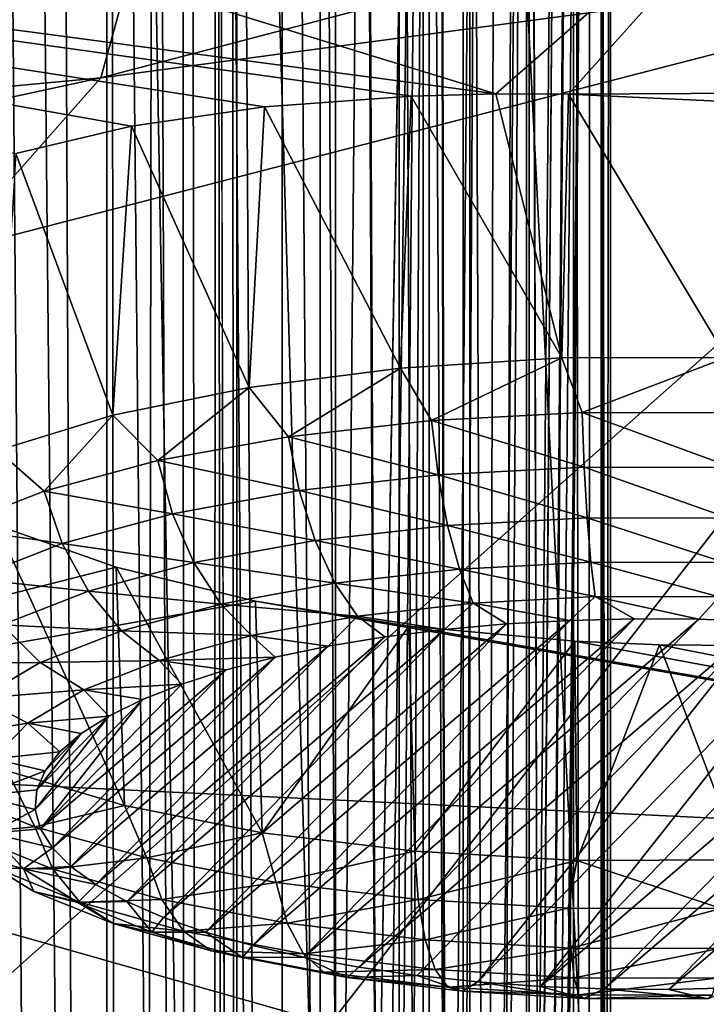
# Model space of a CAD drawing. Header units: millimetres. Extents: x -24 to 24, y 0 to 188.
# Tile 264 of 460: x 14.709 to 15.628, y 131.348 to 132.666. Entities that reach past the tile are written whole.
import ezdxf

# ---------------------------------------------------------------- set-up
doc = ezdxf.new("R2010")
doc.units = ezdxf.units.MM
doc.header["$LTSCALE"] = 58.620611
for name, color, linetype in [('13', 7, 'CONTINUOUS'), ('147', 7, 'CONTINUOUS'), ('148', 7, 'CONTINUOUS'), ('158', 7, 'CONTINUOUS'), ('159', 7, 'CONTINUOUS'), ('194', 7, 'CONTINUOUS'), ('197', 7, 'CONTINUOUS'), ('201', 7, 'CONTINUOUS'), ('216', 7, 'CONTINUOUS'), ('239', 7, 'CONTINUOUS'), ('245', 7, 'CONTINUOUS'), ('279', 7, 'CONTINUOUS'), ('31', 7, 'CONTINUOUS'), ('310', 7, 'CONTINUOUS'), ('311', 7, 'CONTINUOUS'), ('312', 7, 'CONTINUOUS'), ('313', 7, 'CONTINUOUS'), ('314', 7, 'CONTINUOUS'), ('39', 7, 'CONTINUOUS'), ('47', 7, 'CONTINUOUS'), ('59', 7, 'CONTINUOUS')]:
    doc.layers.add(name, color=color, linetype=linetype)

msp = doc.modelspace()

# ---------------------------------------------------------------- linework, layer by layer
at = {"layer": '13', "color": 7, "linetype": 'CONTINUOUS'}
for points in [[(14.853, 114.6219, 114.4251), (14.6731, 135.889, 107.7196), (14.6715, 114.1531, 114.5729), (14.853, 114.6219, 114.4251)], [(14.7576, 135.7629, 107.7594), (14.6731, 135.889, 107.7196), (14.853, 114.6219, 114.4251), (14.7576, 135.7629, 107.7594)], [(14.8303, 135.6302, 107.8013), (14.7576, 135.7629, 107.7594), (14.853, 114.6219, 114.4251), (14.8303, 135.6302, 107.8013)], [(14.8906, 135.4918, 107.8449), (14.8303, 135.6302, 107.8013), (14.853, 114.6219, 114.4251), (14.8906, 135.4918, 107.8449)], [(14.9633, 115.1105, 114.2711), (14.8906, 135.4918, 107.8449), (14.853, 114.6219, 114.4251), (14.9633, 115.1105, 114.2711)], [(14.9381, 135.3487, 107.89), (14.8906, 135.4918, 107.8449), (14.9633, 115.1105, 114.2711), (14.9381, 135.3487, 107.89)], [(14.9723, 135.2018, 107.9363), (14.9381, 135.3487, 107.89), (14.9633, 115.1105, 114.2711), (14.9723, 135.2018, 107.9363)], [(15, 115.6066, 114.1147), (14.9723, 135.2018, 107.9363), (14.9633, 115.1105, 114.2711), (15, 115.6066, 114.1147)], [(15, 115.6066, 114.1147), (15, 125.2575, 111.0717), (14.9723, 135.2018, 107.9363), (15, 115.6066, 114.1147)], [(14.993, 135.0526, 107.9834), (14.9723, 135.2018, 107.9363), (15, 125.2575, 111.0717), (14.993, 135.0526, 107.9834)], [(15, 134.9025, 108.0307), (14.993, 135.0526, 107.9834), (15, 125.2575, 111.0717), (15, 134.9025, 108.0307)]]:
    msp.add_3dface(points, dxfattribs=at)
at = {"layer": '147', "color": 7, "linetype": 'CONTINUOUS'}
for points in [[(3.8385, 132.9542, 109.1693), (15.1798, 135.0401, 108.5116), (5.0432, 132.4796, 109.3189), (3.8385, 132.9542, 109.1693)], [(5.0432, 132.4796, 109.3189), (15.1798, 135.0401, 108.5116), (6.1847, 131.8796, 109.5081), (5.0432, 132.4796, 109.3189)], [(6.1847, 131.8796, 109.5081), (15.1798, 135.0401, 108.5116), (7.2488, 131.1618, 109.7344), (6.1847, 131.8796, 109.5081)], [(15.1798, 135.0401, 108.5116), (15.092, 125.4456, 111.5367), (7.2488, 131.1618, 109.7344), (15.1798, 135.0401, 108.5116)]]:
    msp.add_3dface(points, dxfattribs=at)
at = {"layer": '148', "color": 7, "linetype": 'CONTINUOUS'}
for points in [[(15.3028, 115.7859, 114.8969), (15.2926, 115.7627, 114.8229), (15.4798, 135.128, 108.7984), (15.3028, 115.7859, 114.8969)], [(15.4798, 135.128, 108.7984), (15.2926, 115.7627, 114.8229), (15.4696, 135.1048, 108.7246), (15.4798, 135.128, 108.7984)], [(15.4696, 135.1048, 108.7246), (15.2926, 115.7627, 114.8229), (15.4397, 135.0833, 108.6554), (15.4696, 135.1048, 108.7246)], [(15.2926, 115.7627, 114.8229), (15.2626, 115.7412, 114.7537), (15.4397, 135.0833, 108.6554), (15.2926, 115.7627, 114.8229)], [(15.4397, 135.0833, 108.6554), (15.2626, 115.7412, 114.7537), (15.392, 135.065, 108.596), (15.4397, 135.0833, 108.6554)], [(15.2626, 115.7412, 114.7537), (15.2148, 115.7229, 114.6943), (15.392, 135.065, 108.596), (15.2626, 115.7412, 114.7537)], [(15.392, 135.065, 108.596), (15.2148, 115.7229, 114.6943), (15.3299, 135.0511, 108.5503), (15.392, 135.065, 108.596)], [(15.2148, 115.7229, 114.6943), (15.1526, 115.709, 114.6487), (15.3299, 135.0511, 108.5503), (15.2148, 115.7229, 114.6943)], [(15.3299, 135.0511, 108.5503), (15.1526, 115.709, 114.6487), (15.2574, 135.0427, 108.5215), (15.3299, 135.0511, 108.5503)], [(15.0028, 115.6982, 114.61), (15.092, 125.4456, 111.5367), (15.2574, 135.0427, 108.5215), (15.0028, 115.6982, 114.61)], [(15.0802, 115.7006, 114.6199), (15.0028, 115.6982, 114.61), (15.2574, 135.0427, 108.5215), (15.0802, 115.7006, 114.6199)], [(15.1526, 115.709, 114.6487), (15.0802, 115.7006, 114.6199), (15.2574, 135.0427, 108.5215), (15.1526, 115.709, 114.6487)], [(15.092, 125.4456, 111.5367), (15.1798, 135.0401, 108.5116), (15.2574, 135.0427, 108.5215), (15.092, 125.4456, 111.5367)]]:
    msp.add_3dface(points, dxfattribs=at)
at = {"layer": '158', "color": 7, "linetype": 'CONTINUOUS'}
for points in [[(15.3028, 115.7859, 114.8969), (15.4816, 141.2475, 127.525), (15.4816, 163.3486, 197.6208), (15.3028, 115.7859, 114.8969)], [(15.3922, 153.5887, 200.7292), (15.3028, 115.7859, 114.8969), (15.4816, 163.3486, 197.6208), (15.3922, 153.5887, 200.7292)], [(15.3028, 143.8288, 203.8377), (15.3028, 115.7859, 114.8969), (15.3922, 153.5887, 200.7292), (15.3028, 143.8288, 203.8377)], [(15.4816, 141.2475, 127.525), (15.3028, 115.7859, 114.8969), (15.4811, 138.4587, 118.8701), (15.4816, 141.2475, 127.525)], [(15.3028, 115.7859, 114.8969), (15.481, 138.2388, 118.2007), (15.4811, 138.4587, 118.8701), (15.3028, 115.7859, 114.8969)], [(15.3028, 115.7859, 114.8969), (15.4798, 135.128, 108.7984), (15.481, 138.2388, 118.2007), (15.3028, 115.7859, 114.8969)]]:
    msp.add_3dface(points, dxfattribs=at)
at = {"layer": '159', "color": 7, "linetype": 'CONTINUOUS'}
for points in [[(15.3028, 115.7859, 114.8969), (15.3028, 143.8288, 203.8377), (15.2588, 143.2967, 204.0054), (15.3028, 115.7859, 114.8969)], [(15.1339, 142.7647, 204.1732), (15.2573, 115.2448, 115.0676), (15.2573, 143.2877, 204.0083), (15.1339, 142.7647, 204.1732)], [(15.2573, 143.2877, 204.0083), (15.3028, 115.7859, 114.8969), (15.2588, 143.2967, 204.0054), (15.2573, 143.2877, 204.0083)], [(15.2573, 115.2448, 115.0676), (15.3028, 115.7859, 114.8969), (15.2573, 143.2877, 204.0083), (15.2573, 115.2448, 115.0676)], [(14.9282, 142.25, 204.3355), (15.1318, 114.7152, 115.2345), (15.1318, 142.7581, 204.1753), (14.9282, 142.25, 204.3355)], [(15.1318, 142.7581, 204.1753), (15.2573, 115.2448, 115.0676), (15.1339, 142.7647, 204.1732), (15.1318, 142.7581, 204.1753)], [(15.1318, 114.7152, 115.2345), (15.2573, 115.2448, 115.0676), (15.1318, 142.7581, 204.1753), (15.1318, 114.7152, 115.2345)], [(14.6522, 141.7764, 204.4848), (14.9287, 114.2081, 115.3944), (14.9282, 142.25, 204.3355), (14.6522, 141.7764, 204.4848)], [(14.9287, 114.2081, 115.3944), (15.1318, 114.7152, 115.2345), (14.9282, 142.25, 204.3355), (14.9287, 114.2081, 115.3944)], [(14.6522, 113.7335, 115.5441), (14.9287, 114.2081, 115.3944), (14.6522, 141.7764, 204.4848), (14.6522, 113.7335, 115.5441)]]:
    msp.add_3dface(points, dxfattribs=at)
at = {"layer": '194', "color": 7, "linetype": 'CONTINUOUS'}
for points in [[(14.6113, 132.3546, 215.6202), (16.2599, 132.7809, 216.9724), (14.1657, 130.9161, 217.383), (14.6113, 132.3546, 215.6202)], [(14.1657, 130.9161, 217.383), (16.2599, 132.7809, 216.9724), (14.9703, 131.1227, 218.0381), (14.1657, 130.9161, 217.383)], [(14.9703, 131.1227, 218.0381), (16.2599, 132.7809, 216.9724), (15.7417, 131.3404, 218.7287), (14.9703, 131.1227, 218.0381)]]:
    msp.add_3dface(points, dxfattribs=at)
at = {"layer": '197', "color": 7, "linetype": 'CONTINUOUS'}
for points in [[(15.6381, 131.1543, 218.9941), (17.0585, 131.619, 220.4679), (15.4939, 131.0103, 219.2631), (15.6381, 131.1543, 218.9941)], [(15.4939, 131.0103, 219.2631), (17.0585, 131.619, 220.4679), (16.8937, 131.4702, 220.7217), (15.4939, 131.0103, 219.2631)]]:
    msp.add_3dface(points, dxfattribs=at)
at = {"layer": '201', "color": 7, "linetype": 'CONTINUOUS'}
for points in [[(16.4908, 133.0275, 216.9359), (16.2599, 132.7809, 216.9724), (14.8181, 132.5883, 215.5431), (16.4908, 133.0275, 216.9359)], [(16.4908, 133.0275, 216.9359), (14.8181, 132.5883, 215.5431), (14.8811, 132.8168, 215.3959), (16.4908, 133.0275, 216.9359)], [(14.8811, 132.8168, 215.3959), (14.8181, 132.5883, 215.5431), (13.073, 132.4247, 214.1524), (14.8811, 132.8168, 215.3959)], [(14.8811, 132.8168, 215.3959), (13.073, 132.4247, 214.1524), (13.1201, 132.6734, 214.0339), (14.8811, 132.8168, 215.3959)], [(16.2599, 132.7809, 216.9724), (14.6113, 132.3546, 215.6202), (14.8181, 132.5883, 215.5431), (16.2599, 132.7809, 216.9724)], [(14.8181, 132.5883, 215.5431), (14.6113, 132.3546, 215.6202), (13.0168, 132.1979, 214.3048), (14.8181, 132.5883, 215.5431)], [(14.8181, 132.5883, 215.5431), (13.0168, 132.1979, 214.3048), (13.073, 132.4247, 214.1524), (14.8181, 132.5883, 215.5431)]]:
    msp.add_3dface(points, dxfattribs=at)
at = {"layer": '216', "color": 7, "linetype": 'CONTINUOUS'}
msp.add_3dface([(15.4939, 131.0103, 219.2631), (16.8937, 131.4702, 220.7217), (15.9764, 131.1261, 219.9479), (15.4939, 131.0103, 219.2631)], dxfattribs=at)
at = {"layer": '239', "color": 7, "linetype": 'CONTINUOUS'}
msp.add_3dface([(16.8806, 131.5046, 222.5287), (15.8148, 130.783, 222.2739), (15.626, 130.9271, 222.143), (16.8806, 131.5046, 222.5287)], dxfattribs=at)
at = {"layer": '245', "color": 7, "linetype": 'CONTINUOUS'}
for points in [[(16.8806, 131.5046, 222.5287), (15.626, 130.9271, 222.143), (16.4267, 131.4015, 221.2057), (16.8806, 131.5046, 222.5287)], [(14.3748, 130.4138, 221.7386), (14.5949, 130.5305, 221.4865), (16.4267, 131.4015, 221.2057), (14.3748, 130.4138, 221.7386)], [(15.626, 130.9271, 222.143), (14.3748, 130.4138, 221.7386), (16.4267, 131.4015, 221.2057), (15.626, 130.9271, 222.143)], [(14.5949, 130.5305, 221.4865), (14.8136, 130.6506, 221.2348), (16.4267, 131.4015, 221.2057), (14.5949, 130.5305, 221.4865)], [(16.4267, 131.4015, 221.2057), (14.8136, 130.6506, 221.2348), (15.5376, 131.0785, 220.392), (16.4267, 131.4015, 221.2057)], [(16.4267, 131.4015, 221.2057), (15.5376, 131.0785, 220.392), (15.7578, 131.2182, 220.1326), (16.4267, 131.4015, 221.2057)]]:
    msp.add_3dface(points, dxfattribs=at)
at = {"layer": '279', "color": 7, "linetype": 'CONTINUOUS'}
for points in [[(12.8809, 133.3246, 230.4935), (12.4173, 132.9565, 229.3261), (15.3464, 132.5666, 228.8592), (12.8809, 133.3246, 230.4935)], [(15.801, 132.9649, 230.1228), (12.8809, 133.3246, 230.4935), (15.3464, 132.5666, 228.8592), (15.801, 132.9649, 230.1228)], [(15.801, 132.9649, 230.1228), (15.3464, 132.5666, 228.8592), (15.4437, 132.5662, 228.8732), (15.801, 132.9649, 230.1228)], [(18.5647, 132.583, 229.205), (15.801, 132.9649, 230.1228), (15.4437, 132.5662, 228.8732), (18.5647, 132.583, 229.205)], [(15.3464, 132.5666, 228.8592), (12.4173, 132.9565, 229.3261), (15.2333, 132.5638, 228.8326), (15.3464, 132.5666, 228.8592)], [(15.2333, 132.5638, 228.8326), (12.4173, 132.9565, 229.3261), (15.037, 132.5494, 228.7575), (15.2333, 132.5638, 228.8326)], [(15.037, 132.5494, 228.7575), (12.4173, 132.9565, 229.3261), (14.8592, 132.5236, 228.651), (15.037, 132.5494, 228.7575)], [(14.8592, 132.5236, 228.651), (12.4173, 132.9565, 229.3261), (14.7042, 132.4869, 228.5164), (14.8592, 132.5236, 228.651)], [(15.6628, 132.5559, 228.8758), (18.5647, 132.583, 229.205), (15.4437, 132.5662, 228.8732), (15.6628, 132.5559, 228.8758)], [(14.6786, 131.9893, 227.0603), (13.8533, 131.6827, 226.0565), (14.8384, 131.9333, 226.9182), (14.6786, 131.9893, 227.0603)], [(14.8384, 131.9333, 226.9182), (13.8533, 131.6827, 226.0565), (15.0248, 131.8877, 226.8074), (14.8384, 131.9333, 226.9182)], [(13.8533, 131.6827, 226.0565), (17.1093, 131.5264, 225.854), (15.0248, 131.8877, 226.8074), (13.8533, 131.6827, 226.0565)], [(15.0248, 131.8877, 226.8074), (17.1093, 131.5264, 225.854), (15.2303, 131.8543, 226.7324), (15.0248, 131.8877, 226.8074)], [(15.2303, 131.8543, 226.7324), (17.1093, 131.5264, 225.854), (15.4522, 131.8339, 226.6955), (15.2303, 131.8543, 226.7324)], [(15.4522, 131.8339, 226.6955), (17.1093, 131.5264, 225.854), (15.5656, 131.8291, 226.6926), (15.4522, 131.8339, 226.6955)], [(15.5656, 131.8291, 226.6926), (17.1093, 131.5264, 225.854), (15.6789, 131.828, 226.7002), (15.5656, 131.8291, 226.6926)], [(16.1305, 131.0354, 224.2967), (13.8533, 131.6827, 226.0565), (13.3518, 131.3014, 224.897), (16.1305, 131.0354, 224.2967)], [(17.1093, 131.5264, 225.854), (13.8533, 131.6827, 226.0565), (16.1305, 131.0354, 224.2967), (17.1093, 131.5264, 225.854)]]:
    msp.add_3dface(points, dxfattribs=at)
at = {"layer": '31', "color": 7, "linetype": 'CONTINUOUS'}
for points in [[(14.1955, 123.715, 19.6609), (15.0579, 123.5501, 19.0084), (14.6139, 148, 19.3519), (14.1955, 123.715, 19.6609)], [(15.8624, 123.3336, 18.3424), (16.3266, 123.178, 17.9306), (14.6139, 148, 19.3519), (15.8624, 123.3336, 18.3424)], [(14.6139, 148, 19.3519), (16.3266, 123.178, 17.9306), (16.3371, 148, 17.921), (14.6139, 148, 19.3519)], [(15.3233, 123.4853, 18.7952), (15.8624, 123.3336, 18.3424), (14.6139, 148, 19.3519), (15.3233, 123.4853, 18.7952)], [(15.0579, 123.5501, 19.0084), (15.3233, 123.4853, 18.7952), (14.6139, 148, 19.3519), (15.0579, 123.5501, 19.0084)], [(16.3371, 0.5, -17.921), (14.6139, 0.5, -19.3519), (16.3371, 148, -17.921), (16.3371, 0.5, -17.921)], [(16.3371, 148, -17.921), (14.6139, 0.5, -19.3519), (14.6139, 148, -19.3519), (16.3371, 148, -17.921)]]:
    msp.add_3dface(points, dxfattribs=at)
at = {"layer": '310', "color": 7, "linetype": 'CONTINUOUS'}
for points in [[(15.2303, 131.8543, 226.7324), (15.4522, 131.8339, 226.6955), (15.2383, 131.5528, 226.856), (15.2303, 131.8543, 226.7324)], [(15.2383, 131.5528, 226.856), (15.4522, 131.8339, 226.6955), (15.4548, 131.5405, 226.8169), (15.2383, 131.5528, 226.856)], [(15.4522, 131.8339, 226.6955), (15.5656, 131.8291, 226.6926), (15.4548, 131.5405, 226.8169), (15.4522, 131.8339, 226.6955)], [(15.4548, 131.5405, 226.8169), (15.5656, 131.8291, 226.6926), (15.6751, 131.5411, 226.8187), (15.4548, 131.5405, 226.8169)], [(15.5656, 131.8291, 226.6926), (15.6789, 131.828, 226.7002), (15.6751, 131.5411, 226.8187), (15.5656, 131.8291, 226.6926)]]:
    msp.add_3dface(points, dxfattribs=at)
at = {"layer": '311', "color": 7, "linetype": 'CONTINUOUS'}
for points in [[(15.2383, 131.5528, 226.856), (15.4548, 131.5405, 226.8169), (15.2426, 131.4883, 226.892), (15.2383, 131.5528, 226.856)], [(15.2426, 131.4883, 226.892), (15.4548, 131.5405, 226.8169), (15.4434, 131.4765, 226.8545), (15.2426, 131.4883, 226.892)], [(15.4434, 131.4765, 226.8545), (15.4548, 131.5405, 226.8169), (15.6479, 131.476, 226.8529), (15.4434, 131.4765, 226.8545)], [(15.4548, 131.5405, 226.8169), (15.6751, 131.5411, 226.8187), (15.6479, 131.476, 226.8529), (15.4548, 131.5405, 226.8169)], [(15.2426, 131.4883, 226.892), (15.4434, 131.4765, 226.8545), (15.2519, 131.4344, 226.9419), (15.2426, 131.4883, 226.892)], [(15.2519, 131.4344, 226.9419), (15.4434, 131.4765, 226.8545), (15.4467, 131.4229, 226.9056), (15.2519, 131.4344, 226.9419)], [(15.4434, 131.4765, 226.8545), (15.6479, 131.476, 226.8529), (15.4467, 131.4229, 226.9056), (15.4434, 131.4765, 226.8545)], [(15.4467, 131.4229, 226.9056), (15.6479, 131.476, 226.8529), (15.6452, 131.4224, 226.904), (15.4467, 131.4229, 226.9056)], [(15.2519, 131.4344, 226.9419), (15.4467, 131.4229, 226.9056), (15.2654, 131.3945, 227.0028), (15.2519, 131.4344, 226.9419)], [(15.2654, 131.3945, 227.0028), (15.4467, 131.4229, 226.9056), (15.4515, 131.3835, 226.9681), (15.2654, 131.3945, 227.0028)], [(15.4467, 131.4229, 226.9056), (15.6452, 131.4224, 226.904), (15.4515, 131.3835, 226.9681), (15.4467, 131.4229, 226.9056)], [(15.4515, 131.3835, 226.9681), (15.6452, 131.4224, 226.904), (15.6412, 131.3831, 226.9666), (15.4515, 131.3835, 226.9681)], [(15.2654, 131.3945, 227.0028), (15.4515, 131.3835, 226.9681), (15.2824, 131.371, 227.071), (15.2654, 131.3945, 227.0028)], [(15.2824, 131.371, 227.071), (15.4515, 131.3835, 226.9681), (15.4576, 131.3607, 227.0383), (15.2824, 131.371, 227.071)], [(15.4515, 131.3835, 226.9681), (15.6412, 131.3831, 226.9666), (15.4576, 131.3607, 227.0383), (15.4515, 131.3835, 226.9681)], [(15.4576, 131.3607, 227.0383), (15.6412, 131.3831, 226.9666), (15.6361, 131.3603, 227.0369), (15.4576, 131.3607, 227.0383)], [(15.3019, 131.3654, 227.1422), (15.2824, 131.371, 227.071), (15.4576, 131.3607, 227.0383), (15.3019, 131.3654, 227.1422)], [(15.4645, 131.3558, 227.1119), (15.3225, 131.3779, 227.2119), (15.3019, 131.3654, 227.1422), (15.4645, 131.3558, 227.1119)], [(15.4061, 131.3719, 227.1929), (15.3225, 131.3779, 227.2119), (15.4645, 131.3558, 227.1119), (15.4061, 131.3719, 227.1929)], [(15.4917, 131.3685, 227.1823), (15.4061, 131.3719, 227.1929), (15.4645, 131.3558, 227.1119), (15.4917, 131.3685, 227.1823)], [(15.6642, 131.37, 227.1869), (15.5781, 131.3679, 227.1803), (15.6303, 131.3554, 227.1105), (15.6642, 131.37, 227.1869)], [(15.4645, 131.3558, 227.1119), (15.3019, 131.3654, 227.1422), (15.4576, 131.3607, 227.0383), (15.4645, 131.3558, 227.1119)], [(15.4645, 131.3558, 227.1119), (15.4576, 131.3607, 227.0383), (15.6361, 131.3603, 227.0369), (15.4645, 131.3558, 227.1119)], [(15.6303, 131.3554, 227.1105), (15.4917, 131.3685, 227.1823), (15.4645, 131.3558, 227.1119), (15.6303, 131.3554, 227.1105)], [(15.6303, 131.3554, 227.1105), (15.4645, 131.3558, 227.1119), (15.6361, 131.3603, 227.0369), (15.6303, 131.3554, 227.1105)], [(15.5781, 131.3679, 227.1803), (15.4917, 131.3685, 227.1823), (15.6303, 131.3554, 227.1105), (15.5781, 131.3679, 227.1803)]]:
    msp.add_3dface(points, dxfattribs=at)
at = {"layer": '312', "color": 7, "linetype": 'CONTINUOUS'}
for points in [[(14.9017, 131.4643, 227.4861), (14.958, 131.4446, 227.4236), (15.3608, 131.8571, 228.7317), (14.9017, 131.4643, 227.4861)], [(15.278, 131.8496, 228.7081), (14.9017, 131.4643, 227.4861), (15.3608, 131.8571, 228.7317), (15.278, 131.8496, 228.7081)], [(14.958, 131.4446, 227.4236), (15.0209, 131.4268, 227.3671), (15.4457, 131.8619, 228.7469), (14.958, 131.4446, 227.4236)], [(15.3608, 131.8571, 228.7317), (14.958, 131.4446, 227.4236), (15.4457, 131.8619, 228.7469), (15.3608, 131.8571, 228.7317)], [(15.0209, 131.4268, 227.3671), (15.0895, 131.4111, 227.3171), (15.5318, 131.8639, 228.7535), (15.0209, 131.4268, 227.3671)], [(15.4457, 131.8619, 228.7469), (15.0209, 131.4268, 227.3671), (15.5318, 131.8639, 228.7535), (15.4457, 131.8619, 228.7469)], [(15.5318, 131.8639, 228.7535), (15.0895, 131.4111, 227.3171), (15.6182, 131.8633, 228.7515), (15.5318, 131.8639, 228.7535)], [(15.0895, 131.4111, 227.3171), (15.1634, 131.3975, 227.2742), (15.6182, 131.8633, 228.7515), (15.0895, 131.4111, 227.3171)], [(15.6182, 131.8633, 228.7515), (15.1634, 131.3975, 227.2742), (15.7038, 131.86, 228.7409), (15.6182, 131.8633, 228.7515)], [(15.1634, 131.3975, 227.2742), (15.2414, 131.3864, 227.239), (15.7038, 131.86, 228.7409), (15.1634, 131.3975, 227.2742)], [(15.2414, 131.3864, 227.239), (15.3225, 131.3779, 227.2119), (15.7038, 131.86, 228.7409), (15.2414, 131.3864, 227.239)], [(15.3225, 131.3779, 227.2119), (15.7874, 131.854, 228.7219), (15.7038, 131.86, 228.7409), (15.3225, 131.3779, 227.2119)], [(14.8526, 131.4857, 227.5539), (14.9017, 131.4643, 227.4861), (15.278, 131.8496, 228.7081), (14.8526, 131.4857, 227.5539)], [(15.1982, 131.8397, 228.6765), (14.8526, 131.4857, 227.5539), (15.278, 131.8496, 228.7081), (15.1982, 131.8397, 228.6765)], [(15.3225, 131.3779, 227.2119), (15.4061, 131.3719, 227.1929), (15.7874, 131.854, 228.7219), (15.3225, 131.3779, 227.2119)], [(15.4061, 131.3719, 227.1929), (15.8684, 131.8454, 228.6948), (15.7874, 131.854, 228.7219), (15.4061, 131.3719, 227.1929)], [(15.4061, 131.3719, 227.1929), (15.9465, 131.8343, 228.6596), (15.8684, 131.8454, 228.6948), (15.4061, 131.3719, 227.1929)], [(14.8112, 131.5085, 227.6262), (14.8526, 131.4857, 227.5539), (15.1982, 131.8397, 228.6765), (14.8112, 131.5085, 227.6262)], [(15.1224, 131.8272, 228.637), (14.8112, 131.5085, 227.6262), (15.1982, 131.8397, 228.6765), (15.1224, 131.8272, 228.637)], [(15.4061, 131.3719, 227.1929), (15.4917, 131.3685, 227.1823), (15.9465, 131.8343, 228.6596), (15.4061, 131.3719, 227.1929)], [(15.4917, 131.3685, 227.1823), (16.0203, 131.8208, 228.6167), (15.9465, 131.8343, 228.6596), (15.4917, 131.3685, 227.1823)], [(14.7779, 131.5325, 227.7023), (14.8112, 131.5085, 227.6262), (15.1224, 131.8272, 228.637), (14.7779, 131.5325, 227.7023)], [(15.0513, 131.8124, 228.5902), (14.7779, 131.5325, 227.7023), (15.1224, 131.8272, 228.637), (15.0513, 131.8124, 228.5902)], [(15.4917, 131.3685, 227.1823), (15.5781, 131.3679, 227.1803), (16.0203, 131.8208, 228.6167), (15.4917, 131.3685, 227.1823)], [(15.5781, 131.3679, 227.1803), (16.089, 131.8051, 228.5667), (16.0203, 131.8208, 228.6167), (15.5781, 131.3679, 227.1803)], [(14.7531, 131.5574, 227.7812), (14.7779, 131.5325, 227.7023), (15.0513, 131.8124, 228.5902), (14.7531, 131.5574, 227.7812)], [(14.9857, 131.7955, 228.5365), (14.7531, 131.5574, 227.7812), (15.0513, 131.8124, 228.5902), (14.9857, 131.7955, 228.5365)], [(15.5781, 131.3679, 227.1803), (15.6642, 131.37, 227.1869), (16.089, 131.8051, 228.5667), (15.5781, 131.3679, 227.1803)], [(14.7372, 131.5829, 227.8622), (14.7531, 131.5574, 227.7812), (14.9857, 131.7955, 228.5365), (14.7372, 131.5829, 227.8622)], [(14.9263, 131.7766, 228.4766), (14.7372, 131.5829, 227.8622), (14.9857, 131.7955, 228.5365), (14.9263, 131.7766, 228.4766)], [(14.8739, 131.756, 228.4111), (14.7372, 131.5829, 227.8622), (14.9263, 131.7766, 228.4766), (14.8739, 131.756, 228.4111)], [(14.7302, 131.6088, 227.9443), (14.7372, 131.5829, 227.8622), (14.8739, 131.756, 228.4111), (14.7302, 131.6088, 227.9443)], [(14.8289, 131.7338, 228.3408), (14.7302, 131.6088, 227.9443), (14.8739, 131.756, 228.4111), (14.8289, 131.7338, 228.3408)], [(14.7322, 131.6348, 228.0267), (14.7302, 131.6088, 227.9443), (14.8289, 131.7338, 228.3408), (14.7322, 131.6348, 228.0267)], [(14.7919, 131.7103, 228.2663), (14.7322, 131.6348, 228.0267), (14.8289, 131.7338, 228.3408), (14.7919, 131.7103, 228.2663)], [(14.7433, 131.6606, 228.1084), (14.7322, 131.6348, 228.0267), (14.7919, 131.7103, 228.2663), (14.7433, 131.6606, 228.1084)], [(14.7633, 131.6858, 228.1886), (14.7433, 131.6606, 228.1084), (14.7919, 131.7103, 228.2663), (14.7633, 131.6858, 228.1886)]]:
    msp.add_3dface(points, dxfattribs=at)
at = {"layer": '313', "color": 7, "linetype": 'CONTINUOUS'}
for points in [[(15.4348, 132.2132, 228.9503), (15.2191, 132.1996, 228.9075), (15.2606, 132.1295, 228.9255), (15.4348, 132.2132, 228.9503)], [(15.4619, 132.1403, 228.9597), (15.4348, 132.2132, 228.9503), (15.2606, 132.1295, 228.9255), (15.4619, 132.1403, 228.9597)], [(15.6551, 132.2137, 228.9522), (15.4348, 132.2132, 228.9503), (15.4619, 132.1403, 228.9597), (15.6551, 132.2137, 228.9522)], [(15.6665, 132.1397, 228.9581), (15.6551, 132.2137, 228.9522), (15.4619, 132.1403, 228.9597), (15.6665, 132.1397, 228.9581)], [(15.2191, 132.1996, 228.9075), (15.0163, 132.1737, 228.8254), (15.0692, 132.1077, 228.8566), (15.2191, 132.1996, 228.9075)], [(15.2606, 132.1295, 228.9255), (15.2191, 132.1996, 228.9075), (15.0692, 132.1077, 228.8566), (15.2606, 132.1295, 228.9255)], [(15.0163, 132.1737, 228.8254), (14.8342, 132.1364, 228.7071), (14.8944, 132.0758, 228.7553), (15.0163, 132.1737, 228.8254)], [(15.0692, 132.1077, 228.8566), (15.0163, 132.1737, 228.8254), (14.8944, 132.0758, 228.7553), (15.0692, 132.1077, 228.8566)], [(14.8342, 132.1364, 228.7071), (14.6798, 132.0892, 228.5572), (14.7421, 132.0347, 228.625), (14.8342, 132.1364, 228.7071)], [(14.8944, 132.0758, 228.7553), (14.8342, 132.1364, 228.7071), (14.7421, 132.0347, 228.625), (14.8944, 132.0758, 228.7553)], [(15.4619, 132.1403, 228.9597), (15.2606, 132.1295, 228.9255), (15.4647, 132.0671, 228.9486), (15.4619, 132.1403, 228.9597)], [(15.6665, 132.1397, 228.9581), (15.4619, 132.1403, 228.9597), (15.6632, 132.0666, 228.947), (15.6665, 132.1397, 228.9581)], [(15.6632, 132.0666, 228.947), (15.4619, 132.1403, 228.9597), (15.4647, 132.0671, 228.9486), (15.6632, 132.0666, 228.947)], [(15.2606, 132.1295, 228.9255), (15.0692, 132.1077, 228.8566), (15.2693, 132.0566, 228.9154), (15.2606, 132.1295, 228.9255)], [(15.4647, 132.0671, 228.9486), (15.2606, 132.1295, 228.9255), (15.2693, 132.0566, 228.9154), (15.4647, 132.0671, 228.9486)], [(15.0692, 132.1077, 228.8566), (14.8944, 132.0758, 228.7553), (15.0836, 132.0355, 228.8484), (15.0692, 132.1077, 228.8566)], [(15.2693, 132.0566, 228.9154), (15.0692, 132.1077, 228.8566), (15.0836, 132.0355, 228.8484), (15.2693, 132.0566, 228.9154)], [(14.7421, 132.0347, 228.625), (14.6798, 132.0892, 228.5572), (14.6174, 131.986, 228.4704), (14.7421, 132.0347, 228.625)], [(14.8944, 132.0758, 228.7553), (14.7421, 132.0347, 228.625), (14.9139, 132.0045, 228.7501), (14.8944, 132.0758, 228.7553)], [(15.0836, 132.0355, 228.8484), (14.8944, 132.0758, 228.7553), (14.9139, 132.0045, 228.7501), (15.0836, 132.0355, 228.8484)], [(15.2693, 132.0566, 228.9154), (15.0836, 132.0355, 228.8484), (15.282, 131.9889, 228.8881), (15.2693, 132.0566, 228.9154)], [(15.4647, 132.0671, 228.9486), (15.2693, 132.0566, 228.9154), (15.4687, 131.9989, 228.9199), (15.4647, 132.0671, 228.9486)], [(15.4687, 131.9989, 228.9199), (15.2693, 132.0566, 228.9154), (15.282, 131.9889, 228.8881), (15.4687, 131.9989, 228.9199)], [(15.6632, 132.0666, 228.947), (15.4647, 132.0671, 228.9486), (15.6583, 131.9985, 228.9184), (15.6632, 132.0666, 228.947)], [(15.6583, 131.9985, 228.9184), (15.4647, 132.0671, 228.9486), (15.4687, 131.9989, 228.9199), (15.6583, 131.9985, 228.9184)], [(14.7421, 132.0347, 228.625), (14.6174, 131.986, 228.4704), (14.7661, 131.9647, 228.6238), (14.7421, 132.0347, 228.625)], [(14.9139, 132.0045, 228.7501), (14.7421, 132.0347, 228.625), (14.7661, 131.9647, 228.6238), (14.9139, 132.0045, 228.7501)], [(15.0836, 132.0355, 228.8484), (14.9139, 132.0045, 228.7501), (15.1046, 131.9688, 228.8242), (15.0836, 132.0355, 228.8484)], [(15.282, 131.9889, 228.8881), (15.0836, 132.0355, 228.8484), (15.1046, 131.9688, 228.8242), (15.282, 131.9889, 228.8881)], [(14.9139, 132.0045, 228.7501), (14.7661, 131.9647, 228.6238), (14.9425, 131.9392, 228.7303), (14.9139, 132.0045, 228.7501)], [(15.1046, 131.9688, 228.8242), (14.9139, 132.0045, 228.7501), (14.9425, 131.9392, 228.7303), (15.1046, 131.9688, 228.8242)], [(15.282, 131.9889, 228.8881), (15.1046, 131.9688, 228.8242), (15.298, 131.9305, 228.8455), (15.282, 131.9889, 228.8881)], [(15.4687, 131.9989, 228.9199), (15.282, 131.9889, 228.8881), (15.4738, 131.9399, 228.8754), (15.4687, 131.9989, 228.9199)], [(15.4738, 131.9399, 228.8754), (15.282, 131.9889, 228.8881), (15.298, 131.9305, 228.8455), (15.4738, 131.9399, 228.8754)], [(15.6583, 131.9985, 228.9184), (15.4687, 131.9989, 228.9199), (15.6523, 131.9395, 228.874), (15.6583, 131.9985, 228.9184)], [(15.6523, 131.9395, 228.874), (15.4687, 131.9989, 228.9199), (15.4738, 131.9399, 228.8754), (15.6523, 131.9395, 228.874)], [(14.7661, 131.9647, 228.6238), (14.6174, 131.986, 228.4704), (14.6451, 131.9174, 228.4737), (14.7661, 131.9647, 228.6238)], [(14.7661, 131.9647, 228.6238), (14.6451, 131.9174, 228.4737), (14.8013, 131.9011, 228.6096), (14.7661, 131.9647, 228.6238)], [(14.9425, 131.9392, 228.7303), (14.7661, 131.9647, 228.6238), (14.8013, 131.9011, 228.6096), (14.9425, 131.9392, 228.7303)], [(15.1046, 131.9688, 228.8242), (14.9425, 131.9392, 228.7303), (15.1311, 131.9116, 228.7853), (15.1046, 131.9688, 228.8242)], [(15.298, 131.9305, 228.8455), (15.1046, 131.9688, 228.8242), (15.1311, 131.9116, 228.7853), (15.298, 131.9305, 228.8455)], [(14.9425, 131.9392, 228.7303), (14.8013, 131.9011, 228.6096), (14.9785, 131.8837, 228.6969), (14.9425, 131.9392, 228.7303)], [(15.1311, 131.9116, 228.7853), (14.9425, 131.9392, 228.7303), (14.9785, 131.8837, 228.6969), (15.1311, 131.9116, 228.7853)], [(15.4796, 131.8937, 228.8178), (15.4738, 131.9399, 228.8754), (15.298, 131.9305, 228.8455), (15.4796, 131.8937, 228.8178)], [(15.4796, 131.8937, 228.8178), (15.6453, 131.8933, 228.8165), (15.4738, 131.9399, 228.8754), (15.4796, 131.8937, 228.8178)], [(15.6453, 131.8933, 228.8165), (15.6523, 131.9395, 228.874), (15.4738, 131.9399, 228.8754), (15.6453, 131.8933, 228.8165)], [(15.3164, 131.885, 228.7901), (15.298, 131.9305, 228.8455), (15.1311, 131.9116, 228.7853), (15.3164, 131.885, 228.7901)], [(15.3164, 131.885, 228.7901), (15.4796, 131.8937, 228.8178), (15.298, 131.9305, 228.8455), (15.3164, 131.885, 228.7901)], [(14.8013, 131.9011, 228.6096), (14.6451, 131.9174, 228.4737), (14.6858, 131.8559, 228.4662), (14.8013, 131.9011, 228.6096)], [(15.1613, 131.8674, 228.7342), (15.1311, 131.9116, 228.7853), (14.9785, 131.8837, 228.6969), (15.1613, 131.8674, 228.7342)], [(15.1613, 131.8674, 228.7342), (15.3164, 131.885, 228.7901), (15.1311, 131.9116, 228.7853), (15.1613, 131.8674, 228.7342)], [(14.8013, 131.9011, 228.6096), (14.6858, 131.8559, 228.4662), (14.8456, 131.8479, 228.5833), (14.8013, 131.9011, 228.6096)], [(14.9785, 131.8837, 228.6969), (14.8013, 131.9011, 228.6096), (14.8456, 131.8479, 228.5833), (14.9785, 131.8837, 228.6969)], [(15.0197, 131.8415, 228.6521), (14.9785, 131.8837, 228.6969), (14.8456, 131.8479, 228.5833), (15.0197, 131.8415, 228.6521)], [(15.0197, 131.8415, 228.6521), (15.1613, 131.8674, 228.7342), (14.9785, 131.8837, 228.6969), (15.0197, 131.8415, 228.6521)], [(15.1613, 131.8674, 228.7342), (15.278, 131.8496, 228.7081), (15.3164, 131.885, 228.7901), (15.1613, 131.8674, 228.7342)], [(15.278, 131.8496, 228.7081), (15.3608, 131.8571, 228.7317), (15.3164, 131.885, 228.7901), (15.278, 131.8496, 228.7081)], [(15.3164, 131.885, 228.7901), (15.4457, 131.8619, 228.7469), (15.4796, 131.8937, 228.8178), (15.3164, 131.885, 228.7901)], [(15.3608, 131.8571, 228.7317), (15.4457, 131.8619, 228.7469), (15.3164, 131.885, 228.7901), (15.3608, 131.8571, 228.7317)], [(15.4457, 131.8619, 228.7469), (15.5318, 131.8639, 228.7535), (15.4796, 131.8937, 228.8178), (15.4457, 131.8619, 228.7469)], [(15.5318, 131.8639, 228.7535), (15.6182, 131.8633, 228.7515), (15.4796, 131.8937, 228.8178), (15.5318, 131.8639, 228.7535)], [(15.4796, 131.8937, 228.8178), (15.6182, 131.8633, 228.7515), (15.6453, 131.8933, 228.8165), (15.4796, 131.8937, 228.8178)], [(15.6182, 131.8633, 228.7515), (15.7038, 131.86, 228.7409), (15.6453, 131.8933, 228.8165), (15.6182, 131.8633, 228.7515)], [(15.0197, 131.8415, 228.6521), (15.1224, 131.8272, 228.637), (15.1613, 131.8674, 228.7342), (15.0197, 131.8415, 228.6521)], [(15.1224, 131.8272, 228.637), (15.1982, 131.8397, 228.6765), (15.1613, 131.8674, 228.7342), (15.1224, 131.8272, 228.637)], [(15.1982, 131.8397, 228.6765), (15.278, 131.8496, 228.7081), (15.1613, 131.8674, 228.7342), (15.1982, 131.8397, 228.6765)], [(14.6858, 131.8559, 228.4662), (14.5998, 131.8051, 228.3049), (14.7368, 131.8053, 228.4483), (14.6858, 131.8559, 228.4662)], [(14.8456, 131.8479, 228.5833), (14.6858, 131.8559, 228.4662), (14.7368, 131.8053, 228.4483), (14.8456, 131.8479, 228.5833)], [(14.8962, 131.8082, 228.5466), (14.8456, 131.8479, 228.5833), (14.7368, 131.8053, 228.4483), (14.8962, 131.8082, 228.5466)], [(14.8962, 131.8082, 228.5466), (15.0197, 131.8415, 228.6521), (14.8456, 131.8479, 228.5833), (14.8962, 131.8082, 228.5466)], [(14.8962, 131.8082, 228.5466), (15.0513, 131.8124, 228.5902), (15.0197, 131.8415, 228.6521), (14.8962, 131.8082, 228.5466)], [(15.0513, 131.8124, 228.5902), (15.1224, 131.8272, 228.637), (15.0197, 131.8415, 228.6521), (15.0513, 131.8124, 228.5902)], [(14.7368, 131.8053, 228.4483), (14.5998, 131.8051, 228.3049), (14.6559, 131.7575, 228.2966), (14.7368, 131.8053, 228.4483)], [(14.7952, 131.7687, 228.4212), (14.7368, 131.8053, 228.4483), (14.6559, 131.7575, 228.2966), (14.7952, 131.7687, 228.4212)], [(14.7952, 131.7687, 228.4212), (14.8962, 131.8082, 228.5466), (14.7368, 131.8053, 228.4483), (14.7952, 131.7687, 228.4212)], [(14.7952, 131.7687, 228.4212), (14.9263, 131.7766, 228.4766), (14.8962, 131.8082, 228.5466), (14.7952, 131.7687, 228.4212)], [(14.9857, 131.7955, 228.5365), (15.0513, 131.8124, 228.5902), (14.8962, 131.8082, 228.5466), (14.9857, 131.7955, 228.5365)], [(14.9263, 131.7766, 228.4766), (14.9857, 131.7955, 228.5365), (14.8962, 131.8082, 228.5466), (14.9263, 131.7766, 228.4766)], [(14.7201, 131.7242, 228.2803), (14.7952, 131.7687, 228.4212), (14.6559, 131.7575, 228.2966), (14.7201, 131.7242, 228.2803)], [(14.7201, 131.7242, 228.2803), (14.8289, 131.7338, 228.3408), (14.7952, 131.7687, 228.4212), (14.7201, 131.7242, 228.2803)], [(14.8739, 131.756, 228.4111), (14.9263, 131.7766, 228.4766), (14.7952, 131.7687, 228.4212), (14.8739, 131.756, 228.4111)], [(14.8289, 131.7338, 228.3408), (14.8739, 131.756, 228.4111), (14.7952, 131.7687, 228.4212), (14.8289, 131.7338, 228.3408)], [(14.7201, 131.7242, 228.2803), (14.6559, 131.7575, 228.2966), (14.6056, 131.706, 228.1332), (14.7201, 131.7242, 228.2803)], [(14.7919, 131.7103, 228.2663), (14.8289, 131.7338, 228.3408), (14.7201, 131.7242, 228.2803), (14.7919, 131.7103, 228.2663)], [(14.6734, 131.6764, 228.1287), (14.7201, 131.7242, 228.2803), (14.6056, 131.706, 228.1332), (14.6734, 131.6764, 228.1287)], [(14.6734, 131.6764, 228.1287), (14.7633, 131.6858, 228.1886), (14.7201, 131.7242, 228.2803), (14.6734, 131.6764, 228.1287)], [(14.7633, 131.6858, 228.1886), (14.7919, 131.7103, 228.2663), (14.7201, 131.7242, 228.2803), (14.7633, 131.6858, 228.1886)], [(14.7433, 131.6606, 228.1084), (14.7633, 131.6858, 228.1886), (14.6734, 131.6764, 228.1287), (14.7433, 131.6606, 228.1084)], [(14.6567, 131.6268, 227.9714), (14.7433, 131.6606, 228.1084), (14.6734, 131.6764, 228.1287), (14.6567, 131.6268, 227.9714)], [(14.6076, 131.635, 227.3573), (14.6925, 131.6604, 227.1971), (14.7295, 131.5856, 227.2007), (14.6076, 131.635, 227.3573)], [(14.7322, 131.6348, 228.0267), (14.7433, 131.6606, 228.1084), (14.6567, 131.6268, 227.9714), (14.7322, 131.6348, 228.0267)], [(14.6925, 131.6604, 227.1971), (14.8497, 131.6139, 227.0499), (14.7295, 131.5856, 227.2007), (14.6925, 131.6604, 227.1971)], [(14.6076, 131.635, 227.3573), (14.7295, 131.5856, 227.2007), (14.6356, 131.5768, 227.3935), (14.6076, 131.635, 227.3573)], [(14.7302, 131.6088, 227.9443), (14.7322, 131.6348, 228.0267), (14.6567, 131.6268, 227.9714), (14.7302, 131.6088, 227.9443)], [(14.6706, 131.5772, 227.8138), (14.7302, 131.6088, 227.9443), (14.6567, 131.6268, 227.9714), (14.6706, 131.5772, 227.8138)], [(14.7372, 131.5829, 227.8622), (14.7302, 131.6088, 227.9443), (14.6706, 131.5772, 227.8138), (14.7372, 131.5829, 227.8622)], [(14.7295, 131.5856, 227.2007), (14.8497, 131.6139, 227.0499), (14.8795, 131.5438, 227.068), (14.7295, 131.5856, 227.2007)], [(14.8497, 131.6139, 227.0499), (15.034, 131.5776, 226.9347), (14.8795, 131.5438, 227.068), (14.8497, 131.6139, 227.0499)], [(14.6356, 131.5768, 227.3935), (14.7295, 131.5856, 227.2007), (14.7539, 131.5289, 227.2415), (14.6356, 131.5768, 227.3935)], [(14.7531, 131.5574, 227.7812), (14.7372, 131.5829, 227.8622), (14.6706, 131.5772, 227.8138), (14.7531, 131.5574, 227.7812)], [(14.7295, 131.5856, 227.2007), (14.8795, 131.5438, 227.068), (14.7539, 131.5289, 227.2415), (14.7295, 131.5856, 227.2007)], [(14.6356, 131.5768, 227.3935), (14.7539, 131.5289, 227.2415), (14.6767, 131.5305, 227.4343), (14.6356, 131.5768, 227.3935)], [(14.7147, 131.5291, 227.6614), (14.6706, 131.5772, 227.8138), (14.6501, 131.5473, 227.6301), (14.7147, 131.5291, 227.6614)], [(14.7147, 131.5291, 227.6614), (14.7531, 131.5574, 227.7812), (14.6706, 131.5772, 227.8138), (14.7147, 131.5291, 227.6614)], [(14.8795, 131.5438, 227.068), (15.034, 131.5776, 226.9347), (15.0525, 131.511, 226.964), (14.8795, 131.5438, 227.068)], [(15.034, 131.5776, 226.9347), (15.2383, 131.5528, 226.856), (15.0525, 131.511, 226.964), (15.034, 131.5776, 226.9347)], [(14.7779, 131.5325, 227.7023), (14.7531, 131.5574, 227.7812), (14.7147, 131.5291, 227.6614), (14.7779, 131.5325, 227.7023)], [(14.7147, 131.5291, 227.6614), (14.6501, 131.5473, 227.6301), (14.7283, 131.4991, 227.4771), (14.7147, 131.5291, 227.6614)], [(14.6501, 131.5473, 227.6301), (14.6767, 131.5305, 227.4343), (14.7283, 131.4991, 227.4771), (14.6501, 131.5473, 227.6301)], [(14.7539, 131.5289, 227.2415), (14.8795, 131.5438, 227.068), (14.8995, 131.4883, 227.1128), (14.7539, 131.5289, 227.2415)], [(14.8795, 131.5438, 227.068), (15.0525, 131.511, 226.964), (14.8995, 131.4883, 227.1128), (14.8795, 131.5438, 227.068)], [(15.2383, 131.5528, 226.856), (15.2426, 131.4883, 226.892), (15.0525, 131.511, 226.964), (15.2383, 131.5528, 226.856)], [(14.6767, 131.5305, 227.4343), (14.7539, 131.5289, 227.2415), (14.7897, 131.4847, 227.289), (14.6767, 131.5305, 227.4343)], [(14.6767, 131.5305, 227.4343), (14.7897, 131.4847, 227.289), (14.7283, 131.4991, 227.4771), (14.6767, 131.5305, 227.4343)], [(14.8112, 131.5085, 227.6262), (14.7779, 131.5325, 227.7023), (14.7147, 131.5291, 227.6614), (14.8112, 131.5085, 227.6262)], [(14.7873, 131.4843, 227.5193), (14.8112, 131.5085, 227.6262), (14.7147, 131.5291, 227.6614), (14.7873, 131.4843, 227.5193)], [(14.7873, 131.4843, 227.5193), (14.7147, 131.5291, 227.6614), (14.7283, 131.4991, 227.4771), (14.7873, 131.4843, 227.5193)], [(14.7539, 131.5289, 227.2415), (14.8995, 131.4883, 227.1128), (14.7897, 131.4847, 227.289), (14.7539, 131.5289, 227.2415)], [(14.8526, 131.4857, 227.5539), (14.8112, 131.5085, 227.6262), (14.7873, 131.4843, 227.5193), (14.8526, 131.4857, 227.5539)], [(14.8995, 131.4883, 227.1128), (15.0525, 131.511, 226.964), (15.0674, 131.4564, 227.0118), (14.8995, 131.4883, 227.1128)], [(15.0525, 131.511, 226.964), (15.2426, 131.4883, 226.892), (15.0674, 131.4564, 227.0118), (15.0525, 131.511, 226.964)], [(14.7873, 131.4843, 227.5193), (14.7283, 131.4991, 227.4771), (14.8347, 131.456, 227.3404), (14.7873, 131.4843, 227.5193)], [(14.7283, 131.4991, 227.4771), (14.7897, 131.4847, 227.289), (14.8347, 131.456, 227.3404), (14.7283, 131.4991, 227.4771)], [(14.7897, 131.4847, 227.289), (14.8995, 131.4883, 227.1128), (14.9288, 131.446, 227.1661), (14.7897, 131.4847, 227.289)], [(14.8995, 131.4883, 227.1128), (15.0674, 131.4564, 227.0118), (14.9288, 131.446, 227.1661), (14.8995, 131.4883, 227.1128)], [(15.2426, 131.4883, 226.892), (15.2519, 131.4344, 226.9419), (15.0674, 131.4564, 227.0118), (15.2426, 131.4883, 226.892)], [(14.8861, 131.4443, 227.3924), (14.8526, 131.4857, 227.5539), (14.7873, 131.4843, 227.5193), (14.8861, 131.4443, 227.3924)], [(14.8861, 131.4443, 227.3924), (14.7873, 131.4843, 227.5193), (14.8347, 131.456, 227.3404), (14.8861, 131.4443, 227.3924)], [(14.7897, 131.4847, 227.289), (14.9288, 131.446, 227.1661), (14.8347, 131.456, 227.3404), (14.7897, 131.4847, 227.289)], [(14.9017, 131.4643, 227.4861), (14.8526, 131.4857, 227.5539), (14.8861, 131.4443, 227.3924), (14.9017, 131.4643, 227.4861)], [(14.958, 131.4446, 227.4236), (14.9017, 131.4643, 227.4861), (14.8861, 131.4443, 227.3924), (14.958, 131.4446, 227.4236)], [(14.8861, 131.4443, 227.3924), (14.8347, 131.456, 227.3404), (14.9655, 131.4195, 227.2246), (14.8861, 131.4443, 227.3924)], [(14.8347, 131.456, 227.3404), (14.9288, 131.446, 227.1661), (14.9655, 131.4195, 227.2246), (14.8347, 131.456, 227.3404)], [(14.9288, 131.446, 227.1661), (15.0674, 131.4564, 227.0118), (15.0892, 131.4155, 227.0696), (14.9288, 131.446, 227.1661)], [(15.0674, 131.4564, 227.0118), (15.2519, 131.4344, 226.9419), (15.0892, 131.4155, 227.0696), (15.0674, 131.4564, 227.0118)], [(15.0076, 131.4104, 227.2849), (14.958, 131.4446, 227.4236), (14.8861, 131.4443, 227.3924), (15.0076, 131.4104, 227.2849)], [(15.0076, 131.4104, 227.2849), (14.8861, 131.4443, 227.3924), (14.9655, 131.4195, 227.2246), (15.0076, 131.4104, 227.2849)], [(14.9288, 131.446, 227.1661), (15.0892, 131.4155, 227.0696), (14.9655, 131.4195, 227.2246), (14.9288, 131.446, 227.1661)], [(15.0209, 131.4268, 227.3671), (14.958, 131.4446, 227.4236), (15.0076, 131.4104, 227.2849), (15.0209, 131.4268, 227.3671)], [(15.0895, 131.4111, 227.3171), (15.0209, 131.4268, 227.3671), (15.0076, 131.4104, 227.2849), (15.0895, 131.4111, 227.3171)], [(15.2519, 131.4344, 226.9419), (15.2654, 131.3945, 227.0028), (15.0892, 131.4155, 227.0696), (15.2519, 131.4344, 226.9419)], [(15.0076, 131.4104, 227.2849), (14.9655, 131.4195, 227.2246), (15.1165, 131.3908, 227.1338), (15.0076, 131.4104, 227.2849)], [(14.9655, 131.4195, 227.2246), (15.0892, 131.4155, 227.0696), (15.1165, 131.3908, 227.1338), (14.9655, 131.4195, 227.2246)], [(15.1478, 131.3838, 227.2006), (15.0895, 131.4111, 227.3171), (15.0076, 131.4104, 227.2849), (15.1478, 131.3838, 227.2006)], [(15.1478, 131.3838, 227.2006), (15.0076, 131.4104, 227.2849), (15.1165, 131.3908, 227.1338), (15.1478, 131.3838, 227.2006)], [(15.0892, 131.4155, 227.0696), (15.2654, 131.3945, 227.0028), (15.1165, 131.3908, 227.1338), (15.0892, 131.4155, 227.0696)], [(15.1634, 131.3975, 227.2742), (15.0895, 131.4111, 227.3171), (15.1478, 131.3838, 227.2006), (15.1634, 131.3975, 227.2742)], [(15.2414, 131.3864, 227.239), (15.1634, 131.3975, 227.2742), (15.1478, 131.3838, 227.2006), (15.2414, 131.3864, 227.239)], [(15.2654, 131.3945, 227.0028), (15.2824, 131.371, 227.071), (15.1165, 131.3908, 227.1338), (15.2654, 131.3945, 227.0028)], [(15.2824, 131.371, 227.071), (15.1478, 131.3838, 227.2006), (15.1165, 131.3908, 227.1338), (15.2824, 131.371, 227.071)], [(15.3019, 131.3654, 227.1422), (15.2414, 131.3864, 227.239), (15.1478, 131.3838, 227.2006), (15.3019, 131.3654, 227.1422)], [(15.2824, 131.371, 227.071), (15.3019, 131.3654, 227.1422), (15.1478, 131.3838, 227.2006), (15.2824, 131.371, 227.071)], [(15.3019, 131.3654, 227.1422), (15.3225, 131.3779, 227.2119), (15.2414, 131.3864, 227.239), (15.3019, 131.3654, 227.1422)]]:
    msp.add_3dface(points, dxfattribs=at)
at = {"layer": '314', "color": 7, "linetype": 'CONTINUOUS'}
for points in [[(15.2333, 132.5638, 228.8326), (15.037, 132.5494, 228.7575), (15.2191, 132.1996, 228.9075), (15.2333, 132.5638, 228.8326)], [(15.2333, 132.5638, 228.8326), (15.2191, 132.1996, 228.9075), (15.4348, 132.2132, 228.9503), (15.2333, 132.5638, 228.8326)], [(15.3464, 132.5666, 228.8592), (15.2333, 132.5638, 228.8326), (15.4348, 132.2132, 228.9503), (15.3464, 132.5666, 228.8592)], [(15.4437, 132.5662, 228.8732), (15.3464, 132.5666, 228.8592), (15.4348, 132.2132, 228.9503), (15.4437, 132.5662, 228.8732)], [(15.4437, 132.5662, 228.8732), (15.4348, 132.2132, 228.9503), (15.6551, 132.2137, 228.9522), (15.4437, 132.5662, 228.8732)], [(15.6628, 132.5559, 228.8758), (15.4437, 132.5662, 228.8732), (15.6551, 132.2137, 228.9522), (15.6628, 132.5559, 228.8758)], [(15.037, 132.5494, 228.7575), (14.8592, 132.5236, 228.651), (15.0163, 132.1737, 228.8254), (15.037, 132.5494, 228.7575)], [(15.037, 132.5494, 228.7575), (15.0163, 132.1737, 228.8254), (15.2191, 132.1996, 228.9075), (15.037, 132.5494, 228.7575)], [(14.8592, 132.5236, 228.651), (14.7042, 132.4869, 228.5164), (14.8342, 132.1364, 228.7071), (14.8592, 132.5236, 228.651)], [(14.8592, 132.5236, 228.651), (14.8342, 132.1364, 228.7071), (15.0163, 132.1737, 228.8254), (14.8592, 132.5236, 228.651)], [(14.7042, 132.4869, 228.5164), (14.6798, 132.0892, 228.5572), (14.8342, 132.1364, 228.7071), (14.7042, 132.4869, 228.5164)], [(14.6786, 131.9893, 227.0603), (14.8384, 131.9333, 226.9182), (14.8497, 131.6139, 227.0499), (14.6786, 131.9893, 227.0603)], [(14.6786, 131.9893, 227.0603), (14.8497, 131.6139, 227.0499), (14.6925, 131.6604, 227.1971), (14.6786, 131.9893, 227.0603)], [(14.8384, 131.9333, 226.9182), (15.0248, 131.8877, 226.8074), (15.034, 131.5776, 226.9347), (14.8384, 131.9333, 226.9182)], [(14.8384, 131.9333, 226.9182), (15.034, 131.5776, 226.9347), (14.8497, 131.6139, 227.0499), (14.8384, 131.9333, 226.9182)], [(15.0248, 131.8877, 226.8074), (15.2303, 131.8543, 226.7324), (15.034, 131.5776, 226.9347), (15.0248, 131.8877, 226.8074)], [(15.2303, 131.8543, 226.7324), (15.2383, 131.5528, 226.856), (15.034, 131.5776, 226.9347), (15.2303, 131.8543, 226.7324)]]:
    msp.add_3dface(points, dxfattribs=at)
at = {"layer": '39', "color": 7, "linetype": 'CONTINUOUS'}
for points in [[(15.4998, 128.7754, 88.5988), (15.5, 134.7522, 107.5538), (15.4999, 111.5043, 100.8718), (15.4998, 128.7754, 88.5988)], [(15.5, 134.7522, 107.5538), (15.5, 125.1857, 110.5701), (15.4999, 111.8318, 101.9307), (15.5, 134.7522, 107.5538)], [(15.4999, 111.5043, 100.8718), (15.5, 134.7522, 107.5538), (15.4999, 111.8318, 101.9307), (15.4999, 111.5043, 100.8718)]]:
    msp.add_3dface(points, dxfattribs=at)
at = {"layer": '47', "color": 7, "linetype": 'CONTINUOUS'}
for points in [[(14.5511, 113.169, 32.9137), (14.5516, 136.527, 106.9942), (14.8256, 112.9454, 32.9842), (14.5511, 113.169, 32.9137)], [(14.5516, 136.527, 106.9942), (14.8261, 136.3035, 107.0647), (14.8256, 112.9454, 32.9842), (14.5516, 136.527, 106.9942)], [(14.8256, 112.9454, 32.9842), (14.8261, 136.3035, 107.0647), (15.0599, 112.6835, 33.0668), (14.8256, 112.9454, 32.9842)], [(14.8261, 136.3035, 107.0647), (15.0606, 136.0417, 107.1472), (15.0599, 112.6835, 33.0668), (14.8261, 136.3035, 107.0647)], [(15.0599, 112.6835, 33.0668), (15.0606, 136.0417, 107.1472), (15.2485, 112.3899, 33.1594), (15.0599, 112.6835, 33.0668)], [(15.0606, 136.0417, 107.1472), (15.2495, 135.7477, 107.2399), (15.2485, 112.3899, 33.1594), (15.0606, 136.0417, 107.1472)], [(15.2485, 112.3899, 33.1594), (15.2495, 135.7477, 107.2399), (15.3865, 112.0717, 33.2597), (15.2485, 112.3899, 33.1594)], [(15.2495, 135.7477, 107.2399), (15.3876, 135.4296, 107.3402), (15.3865, 112.0717, 33.2597), (15.2495, 135.7477, 107.2399)], [(15.3865, 112.0717, 33.2597), (15.3876, 135.4296, 107.3402), (15.4707, 111.7369, 33.3653), (15.3865, 112.0717, 33.2597)], [(15.3876, 135.4296, 107.3402), (15.4718, 135.0949, 107.4458), (15.4707, 111.7369, 33.3653), (15.3876, 135.4296, 107.3402)], [(15.4718, 135.0949, 107.4458), (15.5, 134.7522, 107.5538), (15.4707, 111.7369, 33.3653), (15.4718, 135.0949, 107.4458)], [(15.5, 134.7522, 107.5538), (15.4998, 128.7754, 88.5988), (15.4707, 111.7369, 33.3653), (15.5, 134.7522, 107.5538)]]:
    msp.add_3dface(points, dxfattribs=at)
at = {"layer": '59', "color": 7, "linetype": 'CONTINUOUS'}
for points in [[(15, 134.9025, 108.0307), (15, 125.2575, 111.0717), (15.1113, 115.6029, 114.1027), (15, 134.9025, 108.0307)], [(15.1113, 134.8988, 108.0187), (15, 134.9025, 108.0307), (15.1113, 115.6029, 114.1027), (15.1113, 134.8988, 108.0187)], [(15.217, 134.8876, 107.9834), (15.1113, 134.8988, 108.0187), (15.2169, 115.5917, 114.0674), (15.217, 134.8876, 107.9834)], [(15.2169, 115.5917, 114.0674), (15.1113, 134.8988, 108.0187), (15.1113, 115.6029, 114.1027), (15.2169, 115.5917, 114.0674)], [(15.3117, 115.5738, 114.0106), (15.217, 134.8876, 107.9834), (15.2169, 115.5917, 114.0674), (15.3117, 115.5738, 114.0106)], [(15.3119, 134.8697, 107.9265), (15.217, 134.8876, 107.9834), (15.3117, 115.5738, 114.0106), (15.3119, 134.8697, 107.9265)], [(15.3909, 115.55, 113.9351), (15.3119, 134.8697, 107.9265), (15.3117, 115.5738, 114.0106), (15.3909, 115.55, 113.9351)], [(15.3911, 134.8458, 107.8509), (15.3119, 134.8697, 107.9265), (15.3909, 115.55, 113.9351), (15.3911, 134.8458, 107.8509)], [(15.4505, 115.5215, 113.8447), (15.3911, 134.8458, 107.8509), (15.3909, 115.55, 113.9351), (15.4505, 115.5215, 113.8447)], [(15.4507, 134.8173, 107.7603), (15.3911, 134.8458, 107.8509), (15.4505, 115.5215, 113.8447), (15.4507, 134.8173, 107.7603)], [(15.4875, 115.4897, 113.7439), (15.4507, 134.8173, 107.7603), (15.4505, 115.5215, 113.8447), (15.4875, 115.4897, 113.7439)], [(15.4876, 134.7855, 107.6594), (15.4507, 134.8173, 107.7603), (15.4875, 115.4897, 113.7439), (15.4876, 134.7855, 107.6594)], [(15.5, 115.4563, 113.6378), (15.4876, 134.7855, 107.6594), (15.4875, 115.4897, 113.7439), (15.5, 115.4563, 113.6378)], [(15.5, 115.4563, 113.6378), (15.5, 125.1857, 110.5701), (15.4876, 134.7855, 107.6594), (15.5, 115.4563, 113.6378)], [(15.5, 125.1857, 110.5701), (15.5, 134.7522, 107.5538), (15.4876, 134.7855, 107.6594), (15.5, 125.1857, 110.5701)]]:
    msp.add_3dface(points, dxfattribs=at)

doc.saveas('drawing.dxf')
